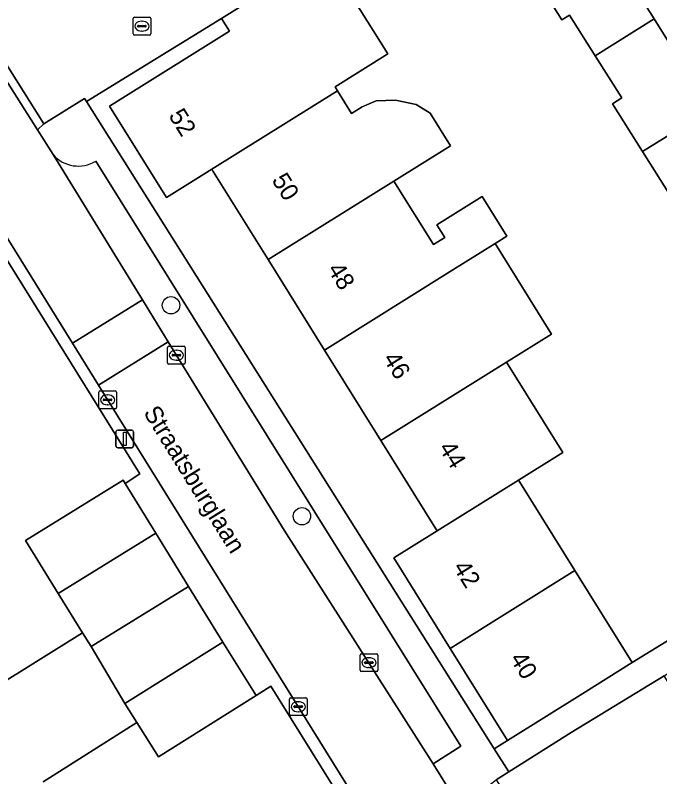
# Model space of a CAD drawing. Extents: x 157767 to 159172, y 387839 to 389425.
# Drawn here: x 158701.65 to 158737.96, y 388316.32 to 388359.2 of the extents above; entities that cross this region are included whole.
import ezdxf

# ---------------------------------------------------------------- set-up
doc = ezdxf.new("R2010")
doc.units = 0
for name, color, linetype in [('IMGEO_Boom', 7, 'Continuous'), ('IMGEO_Erf', 7, 'Continuous'), ('IMGEO_Kolk', 7, 'Continuous'), ('IMGEO_Lichtmast', 7, 'Continuous'), ('IMGEO_Muur', 7, 'Continuous'), ('IMGEO_Openbare_ruimte_label', 7, 'Continuous'), ('IMGEO_Pand', 7, 'Continuous'), ('IMGEO_Pand_nummerreeks', 7, 'Continuous'), ('IMGEO_Parkeervlak_open', 7, 'Continuous'), ('IMGEO_Rijbaan_lokaal_open', 7, 'Continuous'), ('IMGEO_Rioolput', 7, 'Continuous'), ('IMGEO_Voetpad_open', 7, 'Continuous')]:
    doc.layers.add(name, color=color, linetype=linetype)

msp = doc.modelspace()

# ---------------------------------------------------------------- linework, layer by layer
at = {"layer": 'IMGEO_Boom'}
for centre in [(158710.428, 388342.868), (158717.804, 388330.994)]:
    msp.add_circle(centre, 0.489, dxfattribs=at)
at = {"layer": 'IMGEO_Erf'}
for points in [[(158719.106, 388362.653), (158722.638, 388357.021), (158719.673, 388355.162), (158719.807, 388354.948), (158720.601, 388353.674), (158721.195, 388354.045), (158721.983, 388354.387), (158723.079, 388354.421), (158724.244, 388354.182), (158725.027, 388353.681), (158726.171, 388351.846), (158722.98, 388349.856), (158725.206, 388346.287), (158725.845, 388346.685), (158725.397, 388347.403), (158727.949, 388348.993), (158729.345, 388346.753), (158728.689, 388346.344), (158731.863, 388341.252), (158729.329, 388339.673), (158732.503, 388334.581), (158730.008, 388333.026), (158730.076, 388332.917), (158733.182, 388327.935), (158736.412, 388322.754), (158749.925, 388331.057)], [(158738.656, 388348.883), (158736.991, 388351.52), (158735.288, 388354.217), (158735.815, 388354.551), (158734.317, 388356.923), (158732.874, 388359.207), (158732.436, 388358.932), (158730.636, 388361.813)], [(158697.867, 388325.585), (158699.924, 388322.301), (158700.427, 388321.307), (158705.446, 388324.425), (158704.08, 388326.64), (158702.237, 388329.63), (158707.732, 388333.019), (158707.851, 388332.826), (158708.677, 388333.375), (158699.757, 388347.691), (158698.377, 388349.906), (158695.013, 388355.305)], [(158722.916, 388310.385), (158716.055, 388321.427), (158715.228, 388320.899), (158709.715, 388317.449), (158708.509, 388319.375), (158703.226, 388316.032)]]:
    msp.add_lwpolyline(points, dxfattribs=at)
for points in [[(158715.895, 388345.44), (158712.801, 388350.403), (158712.721, 388350.531), (158710.167, 388348.939), (158706.959, 388354.086), (158713.715, 388358.298), (158713.27, 388359.011), (158705.669, 388354.34), (158728.633, 388317.904), (158729.385, 388318.373), (158726.155, 388323.554), (158722.981, 388328.645), (158725.417, 388330.164), (158725.34, 388330.288), (158722.243, 388335.256), (158719.069, 388340.348)], [(158711.419, 388327.042), (158705.923, 388323.652), (158707.834, 388320.454), (158713.347, 388323.904)]]:
    msp.add_lwpolyline(points, close=True, dxfattribs=at)
at = {"layer": 'IMGEO_Kolk'}
for p, q in [((158710.232, 388339.633), (158710.232, 388340.485)), ((158710.307, 388340.559), (158711.159, 388340.559)), ((158711.233, 388340.485), (158711.233, 388339.633)), ((158710.491, 388340.053), (158710.491, 388340.065)), ((158710.929, 388340.016), (158710.531, 388340.016)), ((158710.534, 388340.102), (158710.932, 388340.102)), ((158710.72, 388340.339), (158710.745, 388340.339)), ((158710.975, 388340.065), (158710.975, 388340.053)), ((158710.743, 388339.779), (158710.718, 388339.779)), ((158711.159, 388339.559), (158710.307, 388339.559)), ((158706.353, 388337.119), (158706.353, 388337.971)), ((158706.428, 388338.045), (158707.28, 388338.045)), ((158707.354, 388337.971), (158707.354, 388337.119)), ((158706.612, 388337.539), (158706.612, 388337.551)), ((158707.05, 388337.502), (158706.652, 388337.502)), ((158706.655, 388337.588), (158707.053, 388337.588)), ((158706.841, 388337.825), (158706.866, 388337.825)), ((158707.096, 388337.551), (158707.096, 388337.539)), ((158707.28, 388337.045), (158706.428, 388337.045)), ((158706.864, 388337.265), (158706.839, 388337.265)), ((158721.075, 388322.322), (158721.075, 388323.174)), ((158721.15, 388323.248), (158722.002, 388323.248)), ((158721.563, 388323.028), (158721.588, 388323.028)), ((158722.076, 388323.174), (158722.076, 388322.322)), ((158721.334, 388322.742), (158721.334, 388322.754)), ((158721.772, 388322.705), (158721.374, 388322.705)), ((158721.377, 388322.791), (158721.775, 388322.791)), ((158721.586, 388322.468), (158721.561, 388322.468)), ((158721.818, 388322.754), (158721.818, 388322.742)), ((158722.002, 388322.248), (158721.15, 388322.248)), ((158717.171, 388320.767), (158718.023, 388320.767)), ((158717.096, 388319.841), (158717.096, 388320.693)), ((158717.398, 388320.31), (158717.796, 388320.31)), ((158717.584, 388320.547), (158717.609, 388320.547)), ((158718.097, 388320.693), (158718.097, 388319.841)), ((158717.355, 388320.261), (158717.355, 388320.273)), ((158717.793, 388320.224), (158717.395, 388320.224)), ((158717.607, 388319.987), (158717.582, 388319.987)), ((158717.839, 388320.273), (158717.839, 388320.261)), ((158718.023, 388319.767), (158717.171, 388319.767))]:
    msp.add_line(p, q, dxfattribs=at)
for points in [[(158710.232, 388339.633), (158710.232, 388340.485)], [(158710.307, 388340.559), (158711.159, 388340.559)], [(158711.233, 388340.485), (158711.233, 388339.633)], [(158711.159, 388339.559), (158710.307, 388339.559)], [(158706.353, 388337.119), (158706.353, 388337.971)], [(158706.428, 388338.045), (158707.28, 388338.045)], [(158707.354, 388337.971), (158707.354, 388337.119)], [(158707.28, 388337.045), (158706.428, 388337.045)], [(158721.075, 388322.322), (158721.075, 388323.174)], [(158721.15, 388323.248), (158722.002, 388323.248)], [(158722.076, 388323.174), (158722.076, 388322.322)], [(158722.002, 388322.248), (158721.15, 388322.248)], [(158717.171, 388320.767), (158718.023, 388320.767)], [(158717.096, 388319.841), (158717.096, 388320.693)], [(158718.097, 388320.693), (158718.097, 388319.841)], [(158718.023, 388319.767), (158717.171, 388319.767)]]:
    msp.add_lwpolyline(points, dxfattribs=at)
for centre, radius, start, end in [((158710.309, 388340.483), 0.0765, 91.552, 178.448), ((158710.309, 388340.483), 0.0765, 91.552, 178.448), ((158711.157, 388340.483), 0.0765, 1.552, 88.448), ((158711.157, 388340.483), 0.0765, 1.552, 88.448), ((158710.531, 388340.062), 0.0403, 85.8775, 175.7526), ((158710.528, 388340.052), 0.0366, 178.938, 274.7102), ((158710.932, 388340.059), 0.043, 264.8664, 352.4533), ((158710.936, 388340.064), 0.0386, 1.7309, 96.639), ((158710.309, 388339.635), 0.0765, 181.552, 268.448), ((158710.309, 388339.635), 0.0765, 181.552, 268.448), ((158711.157, 388339.635), 0.0765, 271.552, 358.448), ((158711.157, 388339.635), 0.0765, 271.552, 358.448), ((158706.43, 388337.969), 0.0765, 91.552, 178.448), ((158706.43, 388337.969), 0.0765, 91.552, 178.448), ((158707.278, 388337.969), 0.0765, 1.552, 88.448), ((158707.278, 388337.969), 0.0765, 1.552, 88.448), ((158706.652, 388337.548), 0.0403, 85.8775, 175.7526), ((158706.649, 388337.538), 0.0366, 178.938, 274.7102), ((158707.053, 388337.545), 0.043, 264.8664, 352.4533), ((158707.057, 388337.55), 0.0386, 1.7309, 96.639), ((158706.43, 388337.121), 0.0765, 181.552, 268.448), ((158706.43, 388337.121), 0.0765, 181.552, 268.448), ((158707.278, 388337.121), 0.0765, 271.552, 358.448), ((158707.278, 388337.121), 0.0765, 271.552, 358.448), ((158721.152, 388323.172), 0.0765, 91.552, 178.448), ((158721.152, 388323.172), 0.0765, 91.552, 178.448), ((158722, 388323.172), 0.0765, 1.552, 88.448), ((158722, 388323.172), 0.0765, 1.552, 88.448), ((158721.374, 388322.751), 0.0403, 85.8775, 175.7526), ((158721.371, 388322.741), 0.0366, 178.938, 274.7102), ((158721.775, 388322.748), 0.043, 264.8664, 352.4533), ((158721.779, 388322.753), 0.0386, 1.7309, 96.639), ((158721.152, 388322.324), 0.0765, 181.552, 268.448), ((158721.152, 388322.324), 0.0765, 181.552, 268.448), ((158722, 388322.324), 0.0765, 271.552, 358.448), ((158722, 388322.324), 0.0765, 271.552, 358.448), ((158717.173, 388320.691), 0.0765, 91.552, 178.448), ((158717.173, 388320.691), 0.0765, 91.552, 178.448), ((158718.021, 388320.691), 0.0765, 1.552, 88.448), ((158718.021, 388320.691), 0.0765, 1.552, 88.448), ((158717.395, 388320.27), 0.0403, 85.8775, 175.7526), ((158717.8, 388320.272), 0.0386, 1.7309, 96.639), ((158717.392, 388320.26), 0.0366, 178.938, 274.7102), ((158717.796, 388320.267), 0.043, 264.8664, 352.4533), ((158717.173, 388319.843), 0.0765, 181.552, 268.448), ((158717.173, 388319.843), 0.0765, 181.552, 268.448), ((158718.021, 388319.843), 0.0765, 271.552, 358.448), ((158718.021, 388319.843), 0.0765, 271.552, 358.448)]:
    msp.add_arc(centre, radius, start, end, dxfattribs=at)
for centre, major_axis, ratio, start_param, end_param in [((158710.719, 388340.059), (-0.387, 0.002), 0.722429, 4.712389, 7.853982), ((158710.744, 388340.059), (-0.39, 0.002), 0.717154, 1.570796, 4.712389), ((158706.84, 388337.545), (-0.387, 0.002), 0.722429, 4.712389, 7.853982), ((158706.865, 388337.545), (-0.39, 0.002), 0.717154, 1.570796, 4.712389), ((158721.562, 388322.748), (-0.387, 0.002), 0.722429, 4.712389, 7.853982), ((158721.587, 388322.748), (-0.39, 0.002), 0.717154, 1.570796, 4.712389), ((158717.583, 388320.267), (-0.387, 0.002), 0.722429, 4.712389, 7.853982), ((158717.608, 388320.267), (-0.39, 0.002), 0.717154, 1.570796, 4.712389)]:
    msp.add_ellipse(centre, major_axis=major_axis, ratio=ratio, start_param=start_param, end_param=end_param, dxfattribs=at)
at = {"layer": 'IMGEO_Lichtmast'}
for p, q in [((158707.325, 388334.945), (158707.325, 388335.745)), ((158707.325, 388335.745), (158707.325, 388334.945)), ((158707.425, 388335.845), (158708.215, 388335.845)), ((158708.215, 388335.845), (158707.425, 388335.845)), ((158708.315, 388335.745), (158708.315, 388334.945)), ((158708.315, 388334.945), (158708.315, 388335.745)), ((158708.215, 388334.845), (158707.425, 388334.845)), ((158707.425, 388334.845), (158708.215, 388334.845))]:
    msp.add_line(p, q, dxfattribs=at)
msp.add_lwpolyline([(158707.745, 388335.72), (158707.895, 388335.72), (158707.895, 388334.97), (158707.745, 388334.97), (158707.745, 388335.72)], dxfattribs=at)
for centre, start, end in [((158707.425, 388335.745), 90, 180), ((158707.425, 388335.745), 90, 180), ((158708.215, 388335.745), 0, 90), ((158708.215, 388335.745), 360, 90), ((158707.425, 388334.945), 180, 270), ((158707.425, 388334.945), 180, 270), ((158708.215, 388334.945), 270, 0), ((158708.215, 388334.945), 270, 0)]:
    msp.add_arc(centre, 0.1, start, end, dxfattribs=at)
at = {"layer": 'IMGEO_Muur'}
for points in [[(158707.851, 388332.826), (158708.677, 388333.375), (158699.757, 388347.691)], [(158715.228, 388320.899), (158716.055, 388321.427), (158722.916, 388310.385)]]:
    msp.add_lwpolyline(points, dxfattribs=at)
at = {"layer": 'IMGEO_Pand'}
for points in [[(158734.317, 388356.923), (158737.641, 388358.996), (158736.127, 388361.394), (158736.965, 388361.923), (158735.232, 388364.696), (158730.636, 388361.813), (158732.436, 388358.932), (158732.874, 388359.207)], [(158719.673, 388355.162), (158722.638, 388357.021), (158719.106, 388362.653), (158716.138, 388360.799), (158714.028, 388359.483), (158713.27, 388359.011), (158713.715, 388358.298), (158706.959, 388354.086), (158710.167, 388348.939), (158712.721, 388350.531), (158719.807, 388354.948)], [(158734.317, 388356.923), (158735.815, 388354.551), (158735.288, 388354.217), (158736.991, 388351.52), (158741.711, 388354.463), (158739.98, 388357.204), (158739.117, 388356.659), (158737.641, 388358.996)], [(158726.171, 388351.846), (158725.027, 388353.681), (158724.244, 388354.182), (158723.079, 388354.421), (158721.983, 388354.387), (158721.195, 388354.045), (158720.601, 388353.674), (158719.807, 388354.948), (158712.721, 388350.531), (158712.801, 388350.403), (158715.895, 388345.44), (158722.98, 388349.856)], [(158736.991, 388351.52), (158738.656, 388348.883), (158739.159, 388349.201), (158740.67, 388346.8), (158744.021, 388348.916), (158743.539, 388349.678), (158742.526, 388351.281), (158743.38, 388351.821), (158741.711, 388354.463)], [(158728.689, 388346.344), (158729.345, 388346.753), (158727.949, 388348.993), (158725.397, 388347.403), (158725.845, 388346.685), (158725.206, 388346.287), (158722.98, 388349.856), (158715.895, 388345.44), (158719.069, 388340.348), (158726.155, 388344.765)], [(158728.689, 388346.344), (158726.155, 388344.765), (158719.069, 388340.348), (158722.243, 388335.256), (158729.329, 388339.673), (158731.863, 388341.252)], [(158732.503, 388334.581), (158729.329, 388339.673), (158722.243, 388335.256), (158725.34, 388330.288), (158725.417, 388330.164), (158730.008, 388333.026)], [(158704.08, 388326.64), (158709.575, 388330.031), (158707.851, 388332.826), (158707.732, 388333.019), (158702.237, 388329.63)], [(158730.076, 388332.917), (158730.008, 388333.026), (158725.417, 388330.164), (158722.981, 388328.645), (158726.155, 388323.554), (158733.182, 388327.935)], [(158704.08, 388326.64), (158705.446, 388324.425), (158705.923, 388323.652), (158711.419, 388327.042), (158709.575, 388330.031)], [(158733.182, 388327.935), (158726.155, 388323.554), (158729.385, 388318.373), (158733.628, 388321.018), (158736.412, 388322.754)], [(158707.834, 388320.454), (158708.509, 388319.375), (158709.715, 388317.449), (158715.228, 388320.899), (158713.347, 388323.904)], [(158741.422, 388316.9), (158738.21, 388322.001), (158732.968, 388318.824), (158729.453, 388316.604), (158728.74, 388316.153), (158732.02, 388310.961), (158732.924, 388311.532), (158738.296, 388314.925), (158740.998, 388316.632)]]:
    msp.add_lwpolyline(points, close=True, dxfattribs=at)
at = {"layer": 'IMGEO_Parkeervlak_open'}
msp.add_lwpolyline([(158703.783, 388351.351), (158708.813, 388343.18), (158710.271, 388340.813), (158716.803, 388330.202), (158725.204, 388317.057), (158726.75, 388318.046), (158706.186, 388350.981)], dxfattribs=at)
msp.add_arc((158705.206, 388352.603), 1.895, 221.3524, 301.1409, dxfattribs=at)
at = {"layer": 'IMGEO_Rijbaan_lokaal_open'}
for points in [[(158695.263, 388356.383), (158698.945, 388350.263), (158704.873, 388340.728), (158708.813, 388343.18), (158703.783, 388351.351), (158702.9, 388352.747), (158699.712, 388357.758), (158699.005, 388358.846), (158698.189, 388360.267)], [(158703.226, 388316.032), (158708.509, 388319.375), (158707.834, 388320.454), (158705.923, 388323.652), (158705.446, 388324.425), (158700.427, 388321.307), (158699.924, 388322.301), (158697.673, 388320.891), (158698.242, 388319.983), (158695.567, 388318.307), (158692.837, 388316.598), (158692.28, 388317.487), (158689.924, 388316.011)]]:
    msp.add_lwpolyline(points, dxfattribs=at)
for points in [[(158706.34, 388338.368), (158710.271, 388340.813), (158708.813, 388343.18), (158704.873, 388340.728)], [(158706.34, 388338.368), (158724.452, 388309.238), (158728.495, 388311.74), (158725.204, 388317.057), (158716.803, 388330.202), (158710.271, 388340.813)]]:
    msp.add_lwpolyline(points, close=True, dxfattribs=at)
at = {"layer": 'IMGEO_Rioolput'}
for p, q in [((158708.287, 388358.159), (158708.287, 388359.011)), ((158708.362, 388359.085), (158709.214, 388359.085)), ((158709.288, 388359.011), (158709.288, 388358.159)), ((158708.546, 388358.579), (158708.546, 388358.591)), ((158708.984, 388358.542), (158708.586, 388358.542)), ((158708.589, 388358.628), (158708.987, 388358.628)), ((158708.775, 388358.865), (158708.8, 388358.865)), ((158709.03, 388358.591), (158709.03, 388358.579)), ((158709.214, 388358.085), (158708.362, 388358.085)), ((158708.798, 388358.305), (158708.773, 388358.305))]:
    msp.add_line(p, q, dxfattribs=at)
for points in [[(158708.287, 388358.159), (158708.287, 388359.011)], [(158708.362, 388359.085), (158709.214, 388359.085)], [(158709.288, 388359.011), (158709.288, 388358.159)], [(158709.214, 388358.085), (158708.362, 388358.085)]]:
    msp.add_lwpolyline(points, dxfattribs=at)
for centre, radius, start, end in [((158708.364, 388359.009), 0.0765, 91.552, 178.448), ((158708.364, 388359.009), 0.0765, 91.552, 178.448), ((158709.212, 388359.009), 0.0765, 1.552, 88.448), ((158709.212, 388359.009), 0.0765, 1.552, 88.448), ((158708.586, 388358.588), 0.0403, 85.8775, 175.7526), ((158708.583, 388358.578), 0.0366, 178.938, 274.7102), ((158708.987, 388358.585), 0.043, 264.8664, 352.4533), ((158708.991, 388358.59), 0.0386, 1.7309, 96.639), ((158708.364, 388358.161), 0.0765, 181.552, 268.448), ((158708.364, 388358.161), 0.0765, 181.552, 268.448), ((158709.212, 388358.161), 0.0765, 271.552, 358.448), ((158709.212, 388358.161), 0.0765, 271.552, 358.448)]:
    msp.add_arc(centre, radius, start, end, dxfattribs=at)
for centre, major_axis, ratio, start_param, end_param in [((158708.774, 388358.585), (-0.387, 0.002), 0.722429, 4.712389, 7.853982), ((158708.799, 388358.585), (-0.39, 0.002), 0.717154, 1.570796, 4.712389)]:
    msp.add_ellipse(centre, major_axis=major_axis, ratio=ratio, start_param=start_param, end_param=end_param, dxfattribs=at)
at = {"layer": 'IMGEO_Voetpad_open'}
for points in [[(158698.189, 388360.267), (158699.005, 388358.846), (158699.712, 388357.758), (158700.122, 388358.042), (158703.27, 388353.091), (158705.56, 388354.514), (158705.669, 388354.34), (158713.27, 388359.011), (158714.028, 388359.483), (158716.138, 388360.799), (158719.106, 388362.653), (158723.837, 388365.609), (158723.735, 388365.771), (158730.753, 388370.191)], [(158730.753, 388370.191), (158732.823, 388366.905), (158733.561, 388367.369), (158735.232, 388364.696), (158736.965, 388361.923), (158736.127, 388361.394), (158737.641, 388358.996), (158739.117, 388356.659)], [(158706.34, 388338.368), (158704.873, 388340.728), (158698.945, 388350.263), (158695.263, 388356.383)], [(158695.013, 388355.305), (158698.377, 388349.906), (158699.757, 388347.691), (158708.677, 388333.375), (158707.851, 388332.826), (158709.575, 388330.031), (158711.419, 388327.042), (158713.347, 388323.904), (158715.228, 388320.899), (158716.055, 388321.427), (158722.916, 388310.385), (158727.632, 388302.796), (158710.822, 388280.608), (158711.707, 388279.239), (158716.063, 388284.997), (158726.72, 388299.082), (158728.941, 388302.017), (158726.11, 388306.571), (158724.452, 388309.238), (158706.34, 388338.368)], [(158705.669, 388354.34), (158705.56, 388354.514), (158703.27, 388353.091), (158702.9, 388352.747), (158703.783, 388351.351)], [(158706.186, 388350.981), (158726.75, 388318.046), (158725.204, 388317.057), (158728.495, 388311.74), (158730.147, 388309.07), (158734.137, 388302.623), (158734.853, 388301.572), (158736.503, 388299.956), (158749.256, 388287.511), (158749.448, 388287.325), (158750.798, 388288.175), (158745.709, 388293.079), (158746.081, 388293.482), (158738.305, 388301.023), (158737.871, 388300.63), (158736.093, 388302.344), (158727.852, 388315.47), (158728.74, 388316.153), (158729.453, 388316.604), (158728.633, 388317.904), (158705.669, 388354.34)]]:
    msp.add_lwpolyline(points, dxfattribs=at)
for points in [[(158700.122, 388358.042), (158699.712, 388357.758), (158702.9, 388352.747), (158703.27, 388353.091)], [(158748.303, 388328.394), (158751.548, 388330.427), (158750.793, 388331.6), (158749.925, 388331.057), (158736.412, 388322.754), (158733.628, 388321.018), (158729.385, 388318.373), (158728.633, 388317.904), (158729.453, 388316.604), (158732.968, 388318.824), (158738.21, 388322.001)]]:
    msp.add_lwpolyline(points, close=True, dxfattribs=at)
msp.add_arc((158705.206, 388352.603), 1.895, 221.3524, 301.1409, dxfattribs=at)

# ---------------------------------------------------------------- texts
at = {"layer": 'IMGEO_Openbare_ruimte_label'}
msp.add_text('Straatsburglaan', height=1, rotation=301.8778, dxfattribs=at).set_placement((158708.844, 388336.824))
at = {"layer": 'IMGEO_Pand_nummerreeks'}
for s, rotation, p in [('52', 301.9365, (158710.263, 388353.549)), ('50', 301.9365, (158716.071, 388349.921)), ('48', 301.9365, (158719.206, 388344.892)), ('46', 301.9365, (158722.339, 388339.866)), ('44', 301.9365, (158725.474, 388334.837)), ('42', 301.9422, (158726.282, 388328.114)), ('40', 301.9399, (158729.487, 388322.972))]:
    msp.add_text(s, height=1, rotation=rotation, dxfattribs=at).set_placement(p)

doc.saveas('drawing.dxf')
